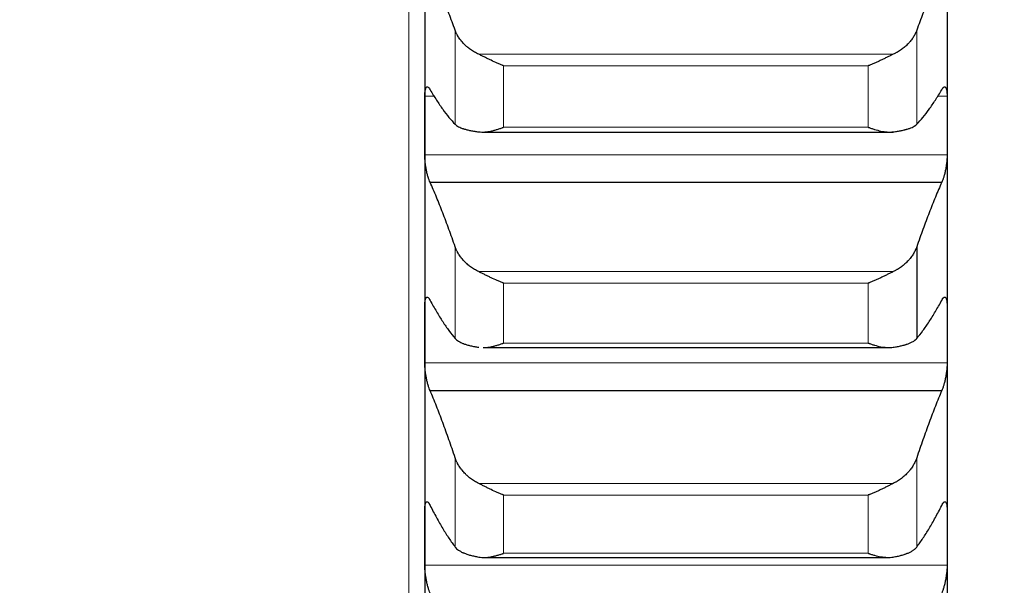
# Model space of a CAD drawing. Header units: inches. Extents: x 0 to 20790, y -12 to 14700.
# Tile 350 of 436: x 14075 to 14173, y 9599 to 9655. Entities that reach past the tile are written whole.
import ezdxf

# ---------------------------------------------------------------- set-up
doc = ezdxf.new("R2010")
doc.units = ezdxf.units.IN
doc.layers.add('1', color=7, linetype='Continuous', true_color=0xffffff)
doc.layers.add('254', color=7, linetype='Continuous', true_color=0xffffff)
doc.styles.add('latin_extended', font='simplex.shx')
doc.dimstyles.get("Standard").update_dxf_attribs({"dimtxt": 0.18, "dimasz": 0.18, "dimexe": 0.18, "dimexo": 0.0625, "dimgap": 0.09, "dimtad": 0, "dimtih": 1, "dimtoh": 1, "dimdec": 4, "dimzin": 0, "dimdsep": 46, "dimtxsty": 'Standard', "dimcen": 0.09, "dimadec": 0, "dimazin": 0, "dimtfac": 1, "dimtdec": 4, "dimtofl": 0, "dimtmove": 0, "dimatfit": 3, "dimfxl": 1, "dimtolj": 1, "dimtzin": 0, "dimarcsym": 0})

# ---------------------------------------------------------------- blocks, each defined once
blk = doc.blocks.new('_U5')
at = {"layer": '254', "color": 3, "linetype": 'Continuous', "lineweight": 13, "transparency": 16777216}
for p, q in [((14167.097, 9939.463), (14167.097, 8111.817)), ((14417.097, 9439.463), (14417.097, 8111.817)), ((14167.097, 8146.817), (13002.826, 8146.817)), ((14044.597, 8146.817), (13922.097, 8146.817)), ((14417.097, 8146.817), (14167.097, 8146.817)), ((14539.597, 8146.817), (14662.097, 8146.817))]:
    blk.add_line(p, q, dxfattribs=at)
at = {"layer": '254', "color": 3, "transparency": 16777216}
for points in [[(14044.597, 8126.4), (14044.597, 8167.233), (14167.097, 8146.817)], [(14539.597, 8167.233), (14539.597, 8126.4), (14417.097, 8146.817)]]:
    blk.add_solid(points, dxfattribs=at)
at = {"layer": 'Defpoints', "color": 0, "transparency": 16777216}
for p in [(14167.097, 9974.463), (14417.097, 9474.463), (14167.097, 8146.817)]:
    blk.add_point(p, dxfattribs=at)
at = {"layer": '254', "color": 2, "lineweight": 13, "transparency": 16777216, "insert": (13064.076, 8330.567), "char_height": 122.5, "attachment_point": 1, "style": 'latin_extended'}
blk.add_mtext('\\A1;250', dxfattribs=at)
blk = doc.blocks.new('_U6')
at = {"layer": '254', "color": 3, "linetype": 'Continuous', "lineweight": 13, "transparency": 16777216}
for p, q in [((14007.097, 9939.463), (14007.097, 8391.817)), ((14167.095, 9649.526), (14167.095, 8391.817)), ((14007.097, 8426.817), (12939.597, 8426.817)), ((13884.597, 8426.817), (13762.097, 8426.817)), ((14167.095, 8426.817), (14007.097, 8426.817)), ((14289.595, 8426.817), (14412.095, 8426.817))]:
    blk.add_line(p, q, dxfattribs=at)
at = {"layer": '254', "color": 3, "transparency": 16777216}
for points in [[(13884.597, 8406.4), (13884.597, 8447.233), (14007.097, 8426.817)], [(14289.595, 8447.233), (14289.595, 8406.4), (14167.095, 8426.817)]]:
    blk.add_solid(points, dxfattribs=at)
at = {"layer": 'Defpoints', "color": 0, "transparency": 16777216}
for p in [(14007.097, 9974.463), (14167.095, 9684.526), (14007.097, 8426.817)]:
    blk.add_point(p, dxfattribs=at)
at = {"layer": '254', "color": 2, "lineweight": 13, "transparency": 16777216, "insert": (13000.847, 8814.733), "char_height": 122.5, "attachment_point": 1, "style": 'latin_extended'}
blk.add_mtext('\\A1;\\C2;Flywheel\\P\\C2;90-240', dxfattribs=at)
blk = doc.blocks.new('_U7')
at = {"layer": '254', "color": 3, "linetype": 'Continuous', "lineweight": 13, "transparency": 16777216}
for p, q in [((13904.097, 12440.963), (13904.097, 12953.963)), ((14417.097, 9634.463), (14417.097, 12953.963)), ((14026.597, 12918.963), (14294.597, 12918.963))]:
    blk.add_line(p, q, dxfattribs=at)
at = {"layer": '254', "color": 3, "transparency": 16777216}
for points in [[(14026.597, 12939.38), (14026.597, 12898.546), (13904.097, 12918.963)], [(14294.597, 12898.546), (14294.597, 12939.38), (14417.097, 12918.963)]]:
    blk.add_solid(points, dxfattribs=at)
at = {"layer": 'Defpoints', "color": 0, "transparency": 16777216}
for p in [(14417.097, 12918.963), (13904.097, 12405.963), (14417.097, 9599.463)]:
    blk.add_point(p, dxfattribs=at)
at = {"layer": '254', "color": 2, "lineweight": 13, "transparency": 16777216, "insert": (13984.304, 13102.713), "char_height": 122.5, "attachment_point": 1, "style": 'latin_extended'}
blk.add_mtext('\\A1;513', dxfattribs=at)

msp = doc.modelspace()

# ---------------------------------------------------------------- linework, layer by layer
at = {"layer": '1', "color": 110, "linetype": 'Continuous', "lineweight": 13}
for p, q in [((14113.497, 10589.463), (14113.497, 9359.463)), ((14118.123, 9653.92), (14118.123, 9644.563)), ((14164.071, 9653.92), (14164.071, 9644.563)), ((14120.466, 9651.532), (14161.729, 9651.532)), ((14122.953, 9650.383), (14159.241, 9650.383)), ((14122.953, 9650.383), (14122.953, 9644.273)), ((14159.241, 9650.383), (14159.241, 9644.273)), ((14115.1, 9647.358), (14116.099, 9647.358)), ((14166.095, 9647.358), (14167.095, 9647.358)), ((14122.953, 9644.273), (14159.241, 9644.273)), ((14115.1, 9641.536), (14167.095, 9641.536)), ((14118.123, 9632.371), (14118.123, 9623.246)), ((14120.466, 9629.899), (14161.729, 9629.899)), ((14122.953, 9628.748), (14159.241, 9628.748)), ((14122.953, 9628.748), (14122.953, 9622.79)), ((14159.241, 9628.748), (14159.241, 9622.79)), ((14122.953, 9622.79), (14159.241, 9622.79)), ((14115.1, 9620.828), (14167.095, 9620.828)), ((14118.123, 9611.369), (14118.123, 9602.491)), ((14164.071, 9611.369), (14164.071, 9602.491)), ((14120.466, 9608.818), (14161.729, 9608.818)), ((14122.953, 9607.667), (14159.241, 9607.667)), ((14122.953, 9607.667), (14122.953, 9601.869)), ((14159.241, 9607.667), (14159.241, 9601.869)), ((14122.953, 9601.869), (14159.241, 9601.869)), ((14115.1, 9600.687), (14167.095, 9600.687))]:
    msp.add_line(p, q, dxfattribs=at)
at = {"layer": '1', "color": 2, "linetype": 'Continuous', "lineweight": 25}
for p, q in [((14115.097, 9665.758), (14115.097, 9644.447)), ((14167.097, 9665.758), (14167.097, 9644.447)), ((14115.097, 9644.447), (14115.097, 9623.664)), ((14167.097, 9644.447), (14167.097, 9623.664)), ((14120.844, 9643.793), (14161.729, 9643.793)), ((14115.635, 9638.788), (14166.56, 9638.788)), ((14164.071, 9632.371), (14164.071, 9623.246)), ((14115.097, 9623.664), (14115.097, 9603.443)), ((14167.097, 9623.664), (14167.097, 9603.443)), ((14120.92, 9622.343), (14161.293, 9622.343)), ((14115.635, 9618.058), (14166.56, 9618.058)), ((14115.097, 9603.443), (14115.097, 9583.816)), ((14167.097, 9603.443), (14167.097, 9583.816)), ((14120.997, 9601.455), (14161.221, 9601.455))]:
    msp.add_line(p, q, dxfattribs=at)
for points in [[(14118.123, 9653.92), (14117.92, 9654.493), (14117.51, 9655.607), (14116.891, 9657.187), (14116.266, 9658.675), (14115.846, 9659.606), (14115.635, 9660.056)], [(14166.56, 9660.056), (14166.349, 9659.606), (14165.929, 9658.675), (14165.304, 9657.187), (14164.684, 9655.607), (14164.275, 9654.493), (14164.071, 9653.92)], [(14115.097, 9644.447), (14115.097, 9645.418), (14115.098, 9646.388), (14115.1, 9647.358)], [(14115.635, 9647.999), (14115.846, 9647.638), (14116.266, 9646.955), (14116.891, 9646.04), (14117.51, 9645.237), (14117.92, 9644.775), (14118.123, 9644.563)], [(14164.071, 9644.563), (14164.275, 9644.775), (14164.684, 9645.237), (14165.304, 9646.04), (14165.929, 9646.955), (14166.349, 9647.638), (14166.56, 9647.999)], [(14167.095, 9647.358), (14167.096, 9646.388), (14167.097, 9645.418), (14167.097, 9644.447)], [(14115.1, 9641.536), (14115.098, 9642.506), (14115.097, 9643.477), (14115.097, 9644.447)], [(14167.097, 9644.447), (14167.097, 9643.477), (14167.096, 9642.506), (14167.095, 9641.536)], [(14118.123, 9632.371), (14117.92, 9632.965), (14117.51, 9634.123), (14116.891, 9635.772), (14116.266, 9637.332), (14115.846, 9638.313), (14115.635, 9638.788)], [(14166.56, 9638.788), (14166.349, 9638.313), (14165.929, 9637.332), (14165.304, 9635.772), (14164.684, 9634.123), (14164.275, 9632.965), (14164.071, 9632.371)], [(14115.635, 9627.03), (14115.846, 9626.642), (14116.266, 9625.902), (14116.891, 9624.902), (14117.51, 9624.01), (14117.92, 9623.488), (14118.123, 9623.246)], [(14164.071, 9623.246), (14164.275, 9623.488), (14164.684, 9624.01), (14165.304, 9624.902), (14165.929, 9625.902), (14166.349, 9626.642), (14166.56, 9627.03)], [(14115.097, 9623.664), (14115.097, 9624.61), (14115.098, 9625.555), (14115.1, 9626.5)], [(14167.095, 9626.5), (14167.096, 9625.555), (14167.097, 9624.61), (14167.097, 9623.664)], [(14115.1, 9620.828), (14115.098, 9621.774), (14115.097, 9622.719), (14115.097, 9623.664)], [(14167.097, 9623.664), (14167.097, 9622.719), (14167.096, 9621.774), (14167.095, 9620.828)], [(14118.123, 9611.369), (14117.92, 9611.984), (14117.51, 9613.184), (14116.891, 9614.899), (14116.266, 9616.528), (14115.846, 9617.558), (14115.635, 9618.058)], [(14166.56, 9618.058), (14166.349, 9617.558), (14165.929, 9616.528), (14165.304, 9614.899), (14164.684, 9613.184), (14164.275, 9611.984), (14164.071, 9611.369)], [(14115.097, 9603.443), (14115.097, 9604.362), (14115.098, 9605.28), (14115.1, 9606.199)], [(14115.635, 9606.618), (14115.846, 9606.203), (14116.266, 9605.408), (14116.891, 9604.322), (14117.51, 9603.344), (14117.92, 9602.763), (14118.123, 9602.491)], [(14164.071, 9602.491), (14164.275, 9602.763), (14164.684, 9603.344), (14165.304, 9604.322), (14165.929, 9605.408), (14166.349, 9606.203), (14166.56, 9606.618)], [(14167.095, 9606.199), (14167.096, 9605.28), (14167.097, 9604.362), (14167.097, 9603.443)], [(14115.1, 9600.687), (14115.098, 9601.606), (14115.097, 9602.524), (14115.097, 9603.443)], [(14167.097, 9603.443), (14167.097, 9602.524), (14167.096, 9601.606), (14167.095, 9600.687)]]:
    msp.add_open_spline(points, degree=3, dxfattribs=at)
for points, knots in [([(14120.466, 9651.532), (14120.32, 9651.6), (14120.18, 9651.673), (14119.911, 9651.829), (14119.653, 9651.995), (14119.417, 9652.178), (14119.276, 9652.297), (14119.249, 9652.322), (14119.194, 9652.371), (14119.167, 9652.395), (14119.086, 9652.47), (14119.035, 9652.521), (14118.885, 9652.675), (14118.792, 9652.781), (14118.621, 9652.996), (14118.542, 9653.107), (14118.434, 9653.276), (14118.399, 9653.333), (14118.35, 9653.419), (14118.335, 9653.448), (14118.304, 9653.506), (14118.289, 9653.535), (14118.216, 9653.682), (14118.166, 9653.8), (14118.123, 9653.92)], [0, 0, 0, 0, 0.125, 0.125, 0.25, 0.375, 0.375, 0.40625, 0.40625, 0.4375, 0.4375, 0.5, 0.5, 0.625, 0.625, 0.75, 0.75, 0.8125, 0.8125, 0.84375, 0.84375, 0.875, 0.875, 1, 1, 1, 1]), ([(14164.071, 9653.92), (14164.028, 9653.8), (14163.978, 9653.683), (14163.864, 9653.45), (14163.735, 9653.222), (14163.577, 9653.001), (14163.448, 9652.838), (14163.403, 9652.784), (14163.332, 9652.704), (14163.309, 9652.678), (14163.26, 9652.625), (14163.236, 9652.599), (14163.111, 9652.471), (14162.899, 9652.272), (14162.664, 9652.09), (14162.417, 9651.915), (14162.288, 9651.832), (14162.118, 9651.733), (14162.083, 9651.714), (14162.014, 9651.675), (14161.909, 9651.619), (14161.802, 9651.566), (14161.729, 9651.532)], [0, 0, 0, 0, 0.125, 0.125, 0.25, 0.375, 0.375, 0.4375, 0.4375, 0.46875, 0.46875, 0.5, 0.5, 0.625, 0.75, 0.75, 0.875, 0.875, 0.90625, 0.90625, 0.9375, 1, 1, 1, 1]), ([(14122.953, 9650.383), (14122.95, 9650.385), (14122.947, 9650.386), (14122.94, 9650.388), (14122.937, 9650.39), (14122.927, 9650.394), (14122.907, 9650.401), (14122.86, 9650.419), (14122.768, 9650.456), (14122.689, 9650.489), (14122.531, 9650.554), (14122.426, 9650.599), (14122.112, 9650.737), (14121.904, 9650.834), (14121.593, 9650.983), (14121.489, 9651.033), (14121.334, 9651.109), (14121.282, 9651.134), (14121.178, 9651.185), (14121.126, 9651.211), (14120.971, 9651.287), (14120.869, 9651.337), (14120.666, 9651.436), (14120.566, 9651.485), (14120.466, 9651.532)], [0, 0, 0, 0, 0.003906, 0.003906, 0.007813, 0.007813, 0.015625, 0.03125, 0.0625, 0.125, 0.125, 0.25, 0.25, 0.5, 0.5, 0.625, 0.625, 0.6875, 0.6875, 0.75, 0.75, 0.875, 0.875, 1, 1, 1, 1]), ([(14161.729, 9651.532), (14161.629, 9651.485), (14161.529, 9651.437), (14161.328, 9651.338), (14161.226, 9651.289), (14161.023, 9651.188), (14160.92, 9651.138), (14160.713, 9651.037), (14160.609, 9650.986), (14160.399, 9650.886), (14160.294, 9650.836), (14160.085, 9650.74), (14159.98, 9650.692), (14159.769, 9650.599), (14159.664, 9650.554), (14159.506, 9650.489), (14159.427, 9650.456), (14159.334, 9650.419), (14159.288, 9650.401), (14159.268, 9650.394), (14159.255, 9650.388), (14159.248, 9650.386), (14159.241, 9650.383)], [0, 0, 0, 0, 0.125, 0.125, 0.25, 0.25, 0.375, 0.375, 0.5, 0.5, 0.625, 0.625, 0.75, 0.75, 0.875, 0.875, 0.9375, 0.96875, 0.984375, 0.992187, 0.992187, 1, 1, 1, 1]), ([(14115.1, 9647.358), (14115.1, 9647.415), (14115.102, 9647.524), (14115.11, 9647.674), (14115.119, 9647.765), (14115.127, 9647.83), (14115.13, 9647.851), (14115.136, 9647.892), (14115.139, 9647.912), (14115.157, 9648.006), (14115.173, 9648.071), (14115.198, 9648.137), (14115.203, 9648.15), (14115.211, 9648.167), (14115.214, 9648.173), (14115.22, 9648.184), (14115.234, 9648.211), (14115.26, 9648.25), (14115.286, 9648.272), (14115.313, 9648.288), (14115.327, 9648.293), (14115.371, 9648.298), (14115.402, 9648.289), (14115.449, 9648.257), (14115.465, 9648.244), (14115.49, 9648.219), (14115.499, 9648.21), (14115.515, 9648.19), (14115.524, 9648.179), (14115.566, 9648.123), (14115.6, 9648.067), (14115.635, 9647.999)], [0, 0, 0, 0, 0.0625, 0.125, 0.1875, 0.1875, 0.21875, 0.21875, 0.25, 0.25, 0.375, 0.375, 0.40625, 0.40625, 0.421875, 0.421875, 0.4375, 0.5, 0.5625, 0.5625, 0.625, 0.625, 0.75, 0.75, 0.8125, 0.8125, 0.84375, 0.84375, 0.875, 0.875, 1, 1, 1, 1]), ([(14166.56, 9647.999), (14166.594, 9648.067), (14166.628, 9648.123), (14166.679, 9648.19), (14166.695, 9648.21), (14166.72, 9648.235), (14166.728, 9648.242), (14166.745, 9648.256), (14166.753, 9648.262), (14166.793, 9648.289), (14166.823, 9648.298), (14166.867, 9648.293), (14166.881, 9648.288), (14166.901, 9648.277), (14166.908, 9648.272), (14166.921, 9648.261), (14166.927, 9648.254), (14166.958, 9648.219), (14166.981, 9648.178), (14167.006, 9648.112), (14167.01, 9648.098), (14167.02, 9648.069), (14167.024, 9648.053), (14167.037, 9648.004), (14167.045, 9647.969), (14167.065, 9647.856), (14167.076, 9647.77), (14167.085, 9647.65), (14167.087, 9647.625), (14167.09, 9647.574), (14167.091, 9647.549), (14167.094, 9647.47), (14167.095, 9647.415), (14167.095, 9647.358)], [0, 0, 0, 0, 0.125, 0.125, 0.1875, 0.1875, 0.21875, 0.21875, 0.25, 0.25, 0.375, 0.375, 0.4375, 0.4375, 0.46875, 0.46875, 0.5, 0.5, 0.625, 0.625, 0.65625, 0.65625, 0.6875, 0.6875, 0.75, 0.75, 0.875, 0.875, 0.90625, 0.90625, 0.9375, 0.9375, 1, 1, 1, 1]), ([(14118.123, 9644.563), (14118.166, 9644.519), (14118.216, 9644.476), (14118.331, 9644.394), (14118.46, 9644.316), (14118.617, 9644.243), (14118.747, 9644.191), (14118.792, 9644.174), (14118.862, 9644.149), (14118.886, 9644.141), (14118.934, 9644.124), (14118.959, 9644.116), (14119.084, 9644.077), (14119.295, 9644.018), (14119.53, 9643.965), (14119.777, 9643.916), (14119.907, 9643.893), (14120.077, 9643.867), (14120.111, 9643.861), (14120.18, 9643.851), (14120.285, 9643.836), (14120.393, 9643.822), (14120.466, 9643.813)], [0, 0, 0, 0, 0.125, 0.125, 0.25, 0.375, 0.375, 0.4375, 0.4375, 0.46875, 0.46875, 0.5, 0.5, 0.625, 0.75, 0.75, 0.875, 0.875, 0.90625, 0.90625, 0.9375, 1, 1, 1, 1]), ([(14120.466, 9643.813), (14120.565, 9643.801), (14120.666, 9643.795), (14120.867, 9643.791), (14120.968, 9643.795), (14121.172, 9643.809), (14121.275, 9643.821), (14121.481, 9643.851), (14121.585, 9643.869), (14121.795, 9643.913), (14121.9, 9643.937), (14122.11, 9643.992), (14122.215, 9644.022), (14122.425, 9644.086), (14122.53, 9644.121), (14122.689, 9644.176), (14122.768, 9644.204), (14122.86, 9644.238), (14122.907, 9644.256), (14122.927, 9644.263), (14122.94, 9644.268), (14122.947, 9644.271), (14122.953, 9644.273)], [0, 0, 0, 0, 0.125, 0.125, 0.25, 0.25, 0.375, 0.375, 0.5, 0.5, 0.625, 0.625, 0.75, 0.75, 0.875, 0.875, 0.9375, 0.96875, 0.984375, 0.992188, 0.992188, 1, 1, 1, 1]), ([(14159.241, 9644.273), (14159.245, 9644.272), (14159.248, 9644.271), (14159.254, 9644.268), (14159.258, 9644.267), (14159.268, 9644.263), (14159.288, 9644.256), (14159.334, 9644.238), (14159.427, 9644.204), (14159.612, 9644.138), (14159.769, 9644.087), (14160.083, 9643.99), (14160.291, 9643.935), (14160.602, 9643.871), (14160.705, 9643.852), (14160.861, 9643.829), (14160.913, 9643.823), (14161.016, 9643.811), (14161.068, 9643.806), (14161.223, 9643.795), (14161.325, 9643.791), (14161.528, 9643.794), (14161.629, 9643.801), (14161.729, 9643.813)], [0, 0, 0, 0, 0.003906, 0.003906, 0.007813, 0.007813, 0.015625, 0.03125, 0.0625, 0.125, 0.25, 0.25, 0.5, 0.5, 0.625, 0.625, 0.6875, 0.6875, 0.75, 0.75, 0.875, 0.875, 1, 1, 1, 1]), ([(14161.729, 9643.813), (14161.875, 9643.831), (14162.015, 9643.85), (14162.283, 9643.893), (14162.541, 9643.938), (14162.777, 9643.99), (14162.918, 9644.026), (14162.946, 9644.033), (14163.001, 9644.047), (14163.028, 9644.055), (14163.108, 9644.077), (14163.16, 9644.092), (14163.309, 9644.14), (14163.402, 9644.173), (14163.574, 9644.242), (14163.653, 9644.278), (14163.761, 9644.335), (14163.795, 9644.354), (14163.844, 9644.384), (14163.86, 9644.394), (14163.891, 9644.414), (14163.906, 9644.424), (14163.978, 9644.476), (14164.028, 9644.519), (14164.071, 9644.563)], [0, 0, 0, 0, 0.125, 0.125, 0.25, 0.375, 0.375, 0.40625, 0.40625, 0.4375, 0.4375, 0.5, 0.5, 0.625, 0.625, 0.75, 0.75, 0.8125, 0.8125, 0.84375, 0.84375, 0.875, 0.875, 1, 1, 1, 1]), ([(14115.635, 9638.788), (14115.6, 9638.858), (14115.566, 9638.937), (14115.516, 9639.068), (14115.499, 9639.115), (14115.475, 9639.187), (14115.466, 9639.212), (14115.45, 9639.263), (14115.442, 9639.289), (14115.402, 9639.42), (14115.371, 9639.532), (14115.328, 9639.708), (14115.314, 9639.768), (14115.293, 9639.86), (14115.287, 9639.892), (14115.274, 9639.954), (14115.267, 9639.986), (14115.236, 9640.144), (14115.214, 9640.273), (14115.189, 9640.436), (14115.184, 9640.469), (14115.175, 9640.535), (14115.17, 9640.568), (14115.158, 9640.667), (14115.15, 9640.732), (14115.129, 9640.926), (14115.118, 9641.053), (14115.109, 9641.209), (14115.108, 9641.24), (14115.105, 9641.301), (14115.104, 9641.331), (14115.101, 9641.421), (14115.1, 9641.479), (14115.1, 9641.536)], [0, 0, 0, 0, 0.125, 0.125, 0.1875, 0.1875, 0.21875, 0.21875, 0.25, 0.25, 0.375, 0.375, 0.4375, 0.4375, 0.46875, 0.46875, 0.5, 0.5, 0.625, 0.625, 0.65625, 0.65625, 0.6875, 0.6875, 0.75, 0.75, 0.875, 0.875, 0.90625, 0.90625, 0.9375, 0.9375, 1, 1, 1, 1]), ([(14167.095, 9641.536), (14167.095, 9641.479), (14167.093, 9641.363), (14167.084, 9641.182), (14167.076, 9641.057), (14167.068, 9640.961), (14167.065, 9640.928), (14167.059, 9640.864), (14167.055, 9640.831), (14167.038, 9640.669), (14167.021, 9640.538), (14166.996, 9640.375), (14166.991, 9640.342), (14166.983, 9640.293), (14166.98, 9640.276), (14166.975, 9640.243), (14166.961, 9640.162), (14166.934, 9640.018), (14166.908, 9639.894), (14166.881, 9639.771), (14166.867, 9639.711), (14166.823, 9639.533), (14166.793, 9639.421), (14166.745, 9639.265), (14166.729, 9639.214), (14166.704, 9639.141), (14166.696, 9639.117), (14166.679, 9639.07), (14166.671, 9639.048), (14166.628, 9638.937), (14166.594, 9638.858), (14166.56, 9638.788)], [0, 0, 0, 0, 0.0625, 0.125, 0.1875, 0.1875, 0.21875, 0.21875, 0.25, 0.25, 0.375, 0.375, 0.40625, 0.40625, 0.421875, 0.421875, 0.4375, 0.5, 0.5625, 0.5625, 0.625, 0.625, 0.75, 0.75, 0.8125, 0.8125, 0.84375, 0.84375, 0.875, 0.875, 1, 1, 1, 1]), ([(14120.466, 9629.899), (14120.32, 9629.97), (14120.18, 9630.045), (14119.911, 9630.206), (14119.653, 9630.377), (14119.417, 9630.566), (14119.276, 9630.69), (14119.249, 9630.715), (14119.194, 9630.766), (14119.167, 9630.792), (14119.086, 9630.869), (14119.035, 9630.922), (14118.885, 9631.081), (14118.792, 9631.19), (14118.621, 9631.413), (14118.542, 9631.528), (14118.434, 9631.703), (14118.399, 9631.762), (14118.35, 9631.851), (14118.335, 9631.881), (14118.304, 9631.941), (14118.289, 9631.972), (14118.216, 9632.124), (14118.166, 9632.247), (14118.123, 9632.371)], [0, 0, 0, 0, 0.125, 0.125, 0.25, 0.375, 0.375, 0.40625, 0.40625, 0.4375, 0.4375, 0.5, 0.5, 0.625, 0.625, 0.75, 0.75, 0.8125, 0.8125, 0.84375, 0.84375, 0.875, 0.875, 1, 1, 1, 1]), ([(14164.071, 9632.371), (14164.028, 9632.246), (14163.978, 9632.124), (14163.864, 9631.884), (14163.735, 9631.647), (14163.577, 9631.418), (14163.448, 9631.249), (14163.403, 9631.194), (14163.332, 9631.111), (14163.309, 9631.084), (14163.26, 9631.029), (14163.236, 9631.002), (14163.111, 9630.869), (14162.899, 9630.664), (14162.664, 9630.476), (14162.417, 9630.295), (14162.288, 9630.209), (14162.118, 9630.107), (14162.083, 9630.087), (14162.014, 9630.048), (14161.909, 9629.989), (14161.802, 9629.934), (14161.729, 9629.899)], [0, 0, 0, 0, 0.125, 0.125, 0.25, 0.375, 0.375, 0.4375, 0.4375, 0.46875, 0.46875, 0.5, 0.5, 0.625, 0.75, 0.75, 0.875, 0.875, 0.90625, 0.90625, 0.9375, 1, 1, 1, 1]), ([(14122.953, 9628.748), (14122.95, 9628.749), (14122.947, 9628.751), (14122.94, 9628.753), (14122.937, 9628.754), (14122.927, 9628.758), (14122.907, 9628.766), (14122.86, 9628.783), (14122.768, 9628.819), (14122.689, 9628.851), (14122.531, 9628.916), (14122.426, 9628.96), (14122.112, 9629.097), (14121.904, 9629.193), (14121.593, 9629.341), (14121.489, 9629.392), (14121.334, 9629.468), (14121.282, 9629.494), (14121.178, 9629.545), (14121.126, 9629.571), (14120.971, 9629.649), (14120.869, 9629.7), (14120.666, 9629.801), (14120.566, 9629.851), (14120.466, 9629.899)], [0, 0, 0, 0, 0.003906, 0.003906, 0.007812, 0.007812, 0.015625, 0.03125, 0.0625, 0.125, 0.125, 0.25, 0.25, 0.5, 0.5, 0.625, 0.625, 0.6875, 0.6875, 0.75, 0.75, 0.875, 0.875, 1, 1, 1, 1]), ([(14161.729, 9629.899), (14161.629, 9629.851), (14161.529, 9629.801), (14161.328, 9629.701), (14161.226, 9629.65), (14161.023, 9629.549), (14160.92, 9629.497), (14160.713, 9629.396), (14160.609, 9629.345), (14160.399, 9629.245), (14160.294, 9629.195), (14160.085, 9629.099), (14159.98, 9629.052), (14159.769, 9628.96), (14159.664, 9628.916), (14159.506, 9628.851), (14159.427, 9628.819), (14159.334, 9628.783), (14159.288, 9628.766), (14159.268, 9628.758), (14159.255, 9628.753), (14159.248, 9628.751), (14159.241, 9628.748)], [0, 0, 0, 0, 0.125, 0.125, 0.25, 0.25, 0.375, 0.375, 0.5, 0.5, 0.625, 0.625, 0.75, 0.75, 0.875, 0.875, 0.9375, 0.96875, 0.984375, 0.992187, 0.992187, 1, 1, 1, 1]), ([(14115.1, 9626.5), (14115.1, 9626.555), (14115.102, 9626.661), (14115.11, 9626.805), (14115.119, 9626.893), (14115.127, 9626.955), (14115.13, 9626.975), (14115.136, 9627.014), (14115.139, 9627.032), (14115.157, 9627.122), (14115.173, 9627.181), (14115.198, 9627.242), (14115.203, 9627.253), (14115.211, 9627.269), (14115.214, 9627.274), (14115.22, 9627.284), (14115.234, 9627.307), (14115.26, 9627.341), (14115.286, 9627.358), (14115.313, 9627.369), (14115.327, 9627.371), (14115.371, 9627.368), (14115.402, 9627.354), (14115.449, 9627.315), (14115.465, 9627.299), (14115.49, 9627.27), (14115.499, 9627.26), (14115.515, 9627.237), (14115.524, 9627.226), (14115.566, 9627.163), (14115.6, 9627.102), (14115.635, 9627.03)], [0, 0, 0, 0, 0.0625, 0.125, 0.1875, 0.1875, 0.21875, 0.21875, 0.25, 0.25, 0.375, 0.375, 0.40625, 0.40625, 0.421875, 0.421875, 0.4375, 0.5, 0.5625, 0.5625, 0.625, 0.625, 0.75, 0.75, 0.8125, 0.8125, 0.84375, 0.84375, 0.875, 0.875, 1, 1, 1, 1]), ([(14166.56, 9627.03), (14166.594, 9627.102), (14166.628, 9627.163), (14166.679, 9627.237), (14166.695, 9627.259), (14166.72, 9627.288), (14166.728, 9627.297), (14166.745, 9627.314), (14166.753, 9627.321), (14166.793, 9627.354), (14166.823, 9627.368), (14166.867, 9627.371), (14166.881, 9627.369), (14166.901, 9627.361), (14166.908, 9627.357), (14166.921, 9627.349), (14166.927, 9627.344), (14166.958, 9627.315), (14166.981, 9627.279), (14167.006, 9627.219), (14167.01, 9627.206), (14167.02, 9627.179), (14167.024, 9627.165), (14167.037, 9627.119), (14167.045, 9627.087), (14167.065, 9626.98), (14167.076, 9626.898), (14167.085, 9626.782), (14167.087, 9626.758), (14167.09, 9626.71), (14167.091, 9626.685), (14167.094, 9626.608), (14167.095, 9626.555), (14167.095, 9626.5)], [0, 0, 0, 0, 0.125, 0.125, 0.1875, 0.1875, 0.21875, 0.21875, 0.25, 0.25, 0.375, 0.375, 0.4375, 0.4375, 0.46875, 0.46875, 0.5, 0.5, 0.625, 0.625, 0.65625, 0.65625, 0.6875, 0.6875, 0.75, 0.75, 0.875, 0.875, 0.90625, 0.90625, 0.9375, 0.9375, 1, 1, 1, 1]), ([(14118.123, 9623.246), (14118.166, 9623.195), (14118.216, 9623.146), (14118.331, 9623.052), (14118.46, 9622.962), (14118.617, 9622.878), (14118.747, 9622.817), (14118.792, 9622.797), (14118.862, 9622.768), (14118.886, 9622.758), (14118.934, 9622.739), (14118.959, 9622.73), (14119.084, 9622.684), (14119.295, 9622.614), (14119.53, 9622.553), (14119.777, 9622.495), (14119.907, 9622.467), (14120.077, 9622.436), (14120.111, 9622.429), (14120.18, 9622.417), (14120.285, 9622.399), (14120.393, 9622.383), (14120.466, 9622.372)], [0, 0, 0, 0, 0.125, 0.125, 0.25, 0.375, 0.375, 0.4375, 0.4375, 0.46875, 0.46875, 0.5, 0.5, 0.625, 0.75, 0.75, 0.875, 0.875, 0.90625, 0.90625, 0.9375, 1, 1, 1, 1]), ([(14120.911, 9622.343), (14120.964, 9622.343), (14121.017, 9622.345), (14121.172, 9622.353), (14121.275, 9622.362), (14121.481, 9622.388), (14121.585, 9622.405), (14121.795, 9622.444), (14121.9, 9622.467), (14122.11, 9622.519), (14122.215, 9622.547), (14122.425, 9622.609), (14122.53, 9622.642), (14122.689, 9622.695), (14122.768, 9622.722), (14122.86, 9622.756), (14122.907, 9622.773), (14122.927, 9622.78), (14122.94, 9622.785), (14122.947, 9622.787), (14122.953, 9622.79)], [0, 0, 0, 0, 0.07986, 0.07986, 0.233217, 0.233217, 0.386574, 0.386574, 0.53993, 0.53993, 0.693287, 0.693287, 0.846643, 0.846643, 0.923322, 0.961661, 0.98083, 0.990415, 0.990415, 1, 1, 1, 1]), ([(14159.241, 9622.79), (14159.245, 9622.789), (14159.248, 9622.787), (14159.254, 9622.785), (14159.258, 9622.784), (14159.268, 9622.78), (14159.288, 9622.773), (14159.334, 9622.756), (14159.427, 9622.722), (14159.506, 9622.695), (14159.664, 9622.642), (14159.769, 9622.609), (14160.083, 9622.517), (14160.291, 9622.465), (14160.602, 9622.406), (14160.705, 9622.389), (14160.861, 9622.369), (14160.913, 9622.364), (14161.016, 9622.354), (14161.068, 9622.35), (14161.223, 9622.342), (14161.325, 9622.341), (14161.528, 9622.349), (14161.629, 9622.357), (14161.729, 9622.372)], [0, 0, 0, 0, 0.003906, 0.003906, 0.007813, 0.007813, 0.015625, 0.03125, 0.0625, 0.125, 0.125, 0.25, 0.25, 0.5, 0.5, 0.625, 0.625, 0.6875, 0.6875, 0.75, 0.75, 0.875, 0.875, 1, 1, 1, 1]), ([(14161.729, 9622.372), (14161.875, 9622.393), (14162.015, 9622.416), (14162.283, 9622.467), (14162.541, 9622.521), (14162.777, 9622.582), (14162.918, 9622.624), (14162.946, 9622.632), (14163.001, 9622.649), (14163.028, 9622.658), (14163.108, 9622.684), (14163.16, 9622.702), (14163.309, 9622.757), (14163.402, 9622.796), (14163.574, 9622.876), (14163.653, 9622.918), (14163.761, 9622.984), (14163.795, 9623.006), (14163.844, 9623.04), (14163.86, 9623.052), (14163.891, 9623.075), (14163.906, 9623.087), (14163.978, 9623.146), (14164.028, 9623.195), (14164.071, 9623.246)], [0, 0, 0, 0, 0.125, 0.125, 0.25, 0.375, 0.375, 0.40625, 0.40625, 0.4375, 0.4375, 0.5, 0.5, 0.625, 0.625, 0.75, 0.75, 0.8125, 0.8125, 0.84375, 0.84375, 0.875, 0.875, 1, 1, 1, 1]), ([(14115.635, 9618.058), (14115.6, 9618.132), (14115.566, 9618.215), (14115.516, 9618.352), (14115.499, 9618.4), (14115.475, 9618.475), (14115.466, 9618.501), (14115.45, 9618.553), (14115.442, 9618.58), (14115.402, 9618.715), (14115.371, 9618.829), (14115.328, 9619.008), (14115.314, 9619.069), (14115.293, 9619.163), (14115.287, 9619.194), (14115.274, 9619.258), (14115.267, 9619.29), (14115.236, 9619.449), (14115.214, 9619.578), (14115.189, 9619.742), (14115.184, 9619.775), (14115.175, 9619.84), (14115.17, 9619.873), (14115.158, 9619.972), (14115.15, 9620.037), (14115.129, 9620.23), (14115.118, 9620.355), (14115.109, 9620.509), (14115.108, 9620.539), (14115.105, 9620.599), (14115.104, 9620.629), (14115.101, 9620.716), (14115.1, 9620.773), (14115.1, 9620.828)], [0, 0, 0, 0, 0.125, 0.125, 0.1875, 0.1875, 0.21875, 0.21875, 0.25, 0.25, 0.375, 0.375, 0.4375, 0.4375, 0.46875, 0.46875, 0.5, 0.5, 0.625, 0.625, 0.65625, 0.65625, 0.6875, 0.6875, 0.75, 0.75, 0.875, 0.875, 0.90625, 0.90625, 0.9375, 0.9375, 1, 1, 1, 1]), ([(14167.095, 9620.828), (14167.095, 9620.773), (14167.093, 9620.66), (14167.084, 9620.482), (14167.076, 9620.359), (14167.068, 9620.264), (14167.065, 9620.232), (14167.059, 9620.167), (14167.055, 9620.135), (14167.038, 9619.974), (14167.021, 9619.844), (14166.996, 9619.68), (14166.991, 9619.647), (14166.983, 9619.598), (14166.98, 9619.581), (14166.975, 9619.549), (14166.961, 9619.467), (14166.934, 9619.322), (14166.908, 9619.196), (14166.881, 9619.072), (14166.867, 9619.011), (14166.823, 9618.83), (14166.793, 9618.716), (14166.745, 9618.555), (14166.729, 9618.503), (14166.704, 9618.427), (14166.696, 9618.403), (14166.679, 9618.354), (14166.671, 9618.331), (14166.628, 9618.215), (14166.594, 9618.132), (14166.56, 9618.058)], [0, 0, 0, 0, 0.0625, 0.125, 0.1875, 0.1875, 0.21875, 0.21875, 0.25, 0.25, 0.375, 0.375, 0.40625, 0.40625, 0.421875, 0.421875, 0.4375, 0.5, 0.5625, 0.5625, 0.625, 0.625, 0.75, 0.75, 0.8125, 0.8125, 0.84375, 0.84375, 0.875, 0.875, 1, 1, 1, 1]), ([(14120.466, 9608.818), (14120.32, 9608.891), (14120.18, 9608.969), (14119.911, 9609.135), (14119.653, 9609.311), (14119.417, 9609.506), (14119.276, 9609.634), (14119.249, 9609.659), (14119.194, 9609.712), (14119.167, 9609.738), (14119.086, 9609.818), (14119.035, 9609.872), (14118.885, 9610.037), (14118.792, 9610.149), (14118.621, 9610.38), (14118.542, 9610.498), (14118.434, 9610.679), (14118.399, 9610.74), (14118.35, 9610.832), (14118.335, 9610.863), (14118.304, 9610.925), (14118.289, 9610.957), (14118.216, 9611.114), (14118.166, 9611.241), (14118.123, 9611.369)], [0, 0, 0, 0, 0.125, 0.125, 0.25, 0.375, 0.375, 0.40625, 0.40625, 0.4375, 0.4375, 0.5, 0.5, 0.625, 0.625, 0.75, 0.75, 0.8125, 0.8125, 0.84375, 0.84375, 0.875, 0.875, 1, 1, 1, 1]), ([(14164.071, 9611.369), (14164.028, 9611.241), (14163.978, 9611.114), (14163.864, 9610.866), (14163.735, 9610.621), (14163.577, 9610.384), (14163.448, 9610.21), (14163.403, 9610.153), (14163.332, 9610.068), (14163.309, 9610.039), (14163.26, 9609.983), (14163.236, 9609.956), (14163.111, 9609.818), (14162.899, 9609.607), (14162.664, 9609.412), (14162.417, 9609.226), (14162.288, 9609.138), (14162.118, 9609.033), (14162.083, 9609.012), (14162.014, 9608.971), (14161.909, 9608.911), (14161.802, 9608.855), (14161.729, 9608.818)], [0, 0, 0, 0, 0.125, 0.125, 0.25, 0.375, 0.375, 0.4375, 0.4375, 0.46875, 0.46875, 0.5, 0.5, 0.625, 0.75, 0.75, 0.875, 0.875, 0.90625, 0.90625, 0.9375, 1, 1, 1, 1]), ([(14122.953, 9607.667), (14122.95, 9607.668), (14122.947, 9607.669), (14122.94, 9607.671), (14122.937, 9607.673), (14122.927, 9607.676), (14122.907, 9607.684), (14122.86, 9607.701), (14122.768, 9607.736), (14122.689, 9607.767), (14122.531, 9607.83), (14122.426, 9607.874), (14122.112, 9608.009), (14121.904, 9608.104), (14121.593, 9608.253), (14121.489, 9608.303), (14121.334, 9608.38), (14121.282, 9608.406), (14121.178, 9608.458), (14121.126, 9608.484), (14120.971, 9608.562), (14120.869, 9608.615), (14120.666, 9608.718), (14120.566, 9608.769), (14120.466, 9608.818)], [0, 0, 0, 0, 0.003906, 0.003906, 0.007812, 0.007812, 0.015625, 0.03125, 0.0625, 0.125, 0.125, 0.25, 0.25, 0.5, 0.5, 0.625, 0.625, 0.6875, 0.6875, 0.75, 0.75, 0.875, 0.875, 1, 1, 1, 1]), ([(14161.729, 9608.818), (14161.629, 9608.769), (14161.529, 9608.718), (14161.328, 9608.616), (14161.226, 9608.564), (14161.023, 9608.461), (14160.92, 9608.41), (14160.713, 9608.307), (14160.609, 9608.257), (14160.399, 9608.156), (14160.294, 9608.107), (14160.085, 9608.011), (14159.98, 9607.965), (14159.769, 9607.874), (14159.664, 9607.83), (14159.506, 9607.767), (14159.427, 9607.736), (14159.334, 9607.701), (14159.288, 9607.684), (14159.268, 9607.676), (14159.255, 9607.671), (14159.248, 9607.669), (14159.241, 9607.667)], [0, 0, 0, 0, 0.125, 0.125, 0.25, 0.25, 0.375, 0.375, 0.5, 0.5, 0.625, 0.625, 0.75, 0.75, 0.875, 0.875, 0.9375, 0.96875, 0.984375, 0.992187, 0.992187, 1, 1, 1, 1]), ([(14115.1, 9606.199), (14115.1, 9606.253), (14115.102, 9606.355), (14115.11, 9606.494), (14115.119, 9606.577), (14115.127, 9606.636), (14115.13, 9606.655), (14115.136, 9606.692), (14115.139, 9606.709), (14115.157, 9606.793), (14115.173, 9606.848), (14115.198, 9606.902), (14115.203, 9606.912), (14115.211, 9606.926), (14115.214, 9606.931), (14115.22, 9606.939), (14115.234, 9606.96), (14115.26, 9606.987), (14115.286, 9606.999), (14115.313, 9607.005), (14115.327, 9607.005), (14115.371, 9606.994), (14115.402, 9606.975), (14115.449, 9606.928), (14115.465, 9606.91), (14115.49, 9606.877), (14115.499, 9606.866), (14115.515, 9606.841), (14115.524, 9606.828), (14115.566, 9606.76), (14115.6, 9606.694), (14115.635, 9606.618)], [0, 0, 0, 0, 0.0625, 0.125, 0.1875, 0.1875, 0.21875, 0.21875, 0.25, 0.25, 0.375, 0.375, 0.40625, 0.40625, 0.421875, 0.421875, 0.4375, 0.5, 0.5625, 0.5625, 0.625, 0.625, 0.75, 0.75, 0.8125, 0.8125, 0.84375, 0.84375, 0.875, 0.875, 1, 1, 1, 1]), ([(14166.56, 9606.618), (14166.594, 9606.695), (14166.628, 9606.76), (14166.679, 9606.841), (14166.695, 9606.865), (14166.72, 9606.898), (14166.728, 9606.908), (14166.745, 9606.927), (14166.753, 9606.936), (14166.793, 9606.975), (14166.823, 9606.994), (14166.867, 9607.005), (14166.881, 9607.005), (14166.901, 9607.001), (14166.908, 9606.999), (14166.921, 9606.993), (14166.927, 9606.989), (14166.958, 9606.966), (14166.981, 9606.936), (14167.006, 9606.882), (14167.01, 9606.87), (14167.02, 9606.846), (14167.024, 9606.832), (14167.037, 9606.791), (14167.045, 9606.76), (14167.065, 9606.66), (14167.076, 9606.583), (14167.085, 9606.472), (14167.087, 9606.449), (14167.09, 9606.402), (14167.091, 9606.378), (14167.094, 9606.304), (14167.095, 9606.253), (14167.095, 9606.199)], [0, 0, 0, 0, 0.125, 0.125, 0.1875, 0.1875, 0.21875, 0.21875, 0.25, 0.25, 0.375, 0.375, 0.4375, 0.4375, 0.46875, 0.46875, 0.5, 0.5, 0.625, 0.625, 0.65625, 0.65625, 0.6875, 0.6875, 0.75, 0.75, 0.875, 0.875, 0.90625, 0.90625, 0.9375, 0.9375, 1, 1, 1, 1]), ([(14118.123, 9602.491), (14118.166, 9602.434), (14118.216, 9602.379), (14118.331, 9602.273), (14118.46, 9602.17), (14118.617, 9602.075), (14118.747, 9602.006), (14118.792, 9601.983), (14118.862, 9601.95), (14118.886, 9601.939), (14118.934, 9601.917), (14118.959, 9601.907), (14119.084, 9601.854), (14119.295, 9601.775), (14119.53, 9601.704), (14119.777, 9601.637), (14119.907, 9601.605), (14120.077, 9601.569), (14120.111, 9601.561), (14120.18, 9601.547), (14120.285, 9601.526), (14120.393, 9601.507), (14120.466, 9601.495)], [0, 0, 0, 0, 0.125, 0.125, 0.25, 0.375, 0.375, 0.4375, 0.4375, 0.46875, 0.46875, 0.5, 0.5, 0.625, 0.75, 0.75, 0.875, 0.875, 0.90625, 0.90625, 0.9375, 1, 1, 1, 1]), ([(14161.729, 9601.495), (14161.875, 9601.519), (14162.015, 9601.546), (14162.283, 9601.604), (14162.541, 9601.667), (14162.777, 9601.738), (14162.918, 9601.785), (14162.946, 9601.795), (14163.001, 9601.814), (14163.028, 9601.824), (14163.108, 9601.854), (14163.16, 9601.875), (14163.309, 9601.938), (14163.402, 9601.982), (14163.574, 9602.073), (14163.653, 9602.121), (14163.761, 9602.195), (14163.795, 9602.22), (14163.844, 9602.259), (14163.86, 9602.272), (14163.891, 9602.298), (14163.906, 9602.312), (14163.978, 9602.379), (14164.028, 9602.434), (14164.071, 9602.491)], [0, 0, 0, 0, 0.125, 0.125, 0.25, 0.375, 0.375, 0.40625, 0.40625, 0.4375, 0.4375, 0.5, 0.5, 0.625, 0.625, 0.75, 0.75, 0.8125, 0.8125, 0.84375, 0.84375, 0.875, 0.875, 1, 1, 1, 1]), ([(14120.466, 9601.495), (14120.565, 9601.478), (14120.666, 9601.467), (14120.867, 9601.455), (14120.968, 9601.454), (14121.172, 9601.46), (14121.275, 9601.467), (14121.481, 9601.489), (14121.585, 9601.504), (14121.795, 9601.54), (14121.9, 9601.561), (14122.11, 9601.609), (14122.215, 9601.636), (14122.425, 9601.694), (14122.53, 9601.726), (14122.689, 9601.777), (14122.768, 9601.804), (14122.86, 9601.836), (14122.907, 9601.852), (14122.927, 9601.86), (14122.94, 9601.864), (14122.947, 9601.867), (14122.953, 9601.869)], [0, 0, 0, 0, 0.125, 0.125, 0.25, 0.25, 0.375, 0.375, 0.5, 0.5, 0.625, 0.625, 0.75, 0.75, 0.875, 0.875, 0.9375, 0.96875, 0.984375, 0.992187, 0.992187, 1, 1, 1, 1]), ([(14159.241, 9601.869), (14159.245, 9601.868), (14159.248, 9601.867), (14159.254, 9601.864), (14159.258, 9601.863), (14159.268, 9601.86), (14159.288, 9601.852), (14159.334, 9601.836), (14159.427, 9601.804), (14159.506, 9601.777), (14159.664, 9601.726), (14159.769, 9601.694), (14160.083, 9601.607), (14160.291, 9601.559), (14160.602, 9601.505), (14160.705, 9601.49), (14160.861, 9601.473), (14160.913, 9601.469), (14161.016, 9601.461), (14161.068, 9601.458), (14161.223, 9601.454), (14161.325, 9601.455), (14161.528, 9601.467), (14161.629, 9601.478), (14161.729, 9601.495)], [0, 0, 0, 0, 0.003906, 0.003906, 0.007813, 0.007813, 0.015625, 0.03125, 0.0625, 0.125, 0.125, 0.25, 0.25, 0.5, 0.5, 0.625, 0.625, 0.6875, 0.6875, 0.75, 0.75, 0.875, 0.875, 1, 1, 1, 1]), ([(14115.635, 9597.899), (14115.6, 9597.977), (14115.566, 9598.064), (14115.516, 9598.206), (14115.499, 9598.256), (14115.475, 9598.333), (14115.466, 9598.36), (14115.45, 9598.414), (14115.442, 9598.441), (14115.402, 9598.58), (14115.371, 9598.695), (14115.328, 9598.877), (14115.314, 9598.939), (14115.293, 9599.034), (14115.287, 9599.066), (14115.274, 9599.13), (14115.267, 9599.162), (14115.236, 9599.323), (14115.214, 9599.452), (14115.189, 9599.615), (14115.184, 9599.648), (14115.175, 9599.714), (14115.17, 9599.747), (14115.158, 9599.845), (14115.15, 9599.909), (14115.129, 9600.1), (14115.118, 9600.224), (14115.109, 9600.375), (14115.108, 9600.405), (14115.105, 9600.464), (14115.104, 9600.493), (14115.101, 9600.578), (14115.1, 9600.634), (14115.1, 9600.687)], [0, 0, 0, 0, 0.125, 0.125, 0.1875, 0.1875, 0.21875, 0.21875, 0.25, 0.25, 0.375, 0.375, 0.4375, 0.4375, 0.46875, 0.46875, 0.5, 0.5, 0.625, 0.625, 0.65625, 0.65625, 0.6875, 0.6875, 0.75, 0.75, 0.875, 0.875, 0.90625, 0.90625, 0.9375, 0.9375, 1, 1, 1, 1]), ([(14167.095, 9600.687), (14167.095, 9600.634), (14167.093, 9600.523), (14167.084, 9600.349), (14167.076, 9600.227), (14167.068, 9600.134), (14167.065, 9600.102), (14167.059, 9600.038), (14167.055, 9600.007), (14167.038, 9599.847), (14167.021, 9599.717), (14166.996, 9599.554), (14166.991, 9599.521), (14166.983, 9599.472), (14166.98, 9599.455), (14166.975, 9599.422), (14166.961, 9599.34), (14166.934, 9599.195), (14166.908, 9599.068), (14166.881, 9598.943), (14166.867, 9598.88), (14166.823, 9598.696), (14166.793, 9598.58), (14166.745, 9598.415), (14166.729, 9598.362), (14166.704, 9598.284), (14166.696, 9598.258), (14166.679, 9598.208), (14166.671, 9598.184), (14166.628, 9598.064), (14166.594, 9597.977), (14166.56, 9597.899)], [0, 0, 0, 0, 0.0625, 0.125, 0.1875, 0.1875, 0.21875, 0.21875, 0.25, 0.25, 0.375, 0.375, 0.40625, 0.40625, 0.421875, 0.421875, 0.4375, 0.5, 0.5625, 0.5625, 0.625, 0.625, 0.75, 0.75, 0.8125, 0.8125, 0.84375, 0.84375, 0.875, 0.875, 1, 1, 1, 1])]:
    msp.add_open_spline(points, degree=3, knots=knots, dxfattribs=at)

# ---------------------------------------------------------------- dimensions: what is measured, and where the dimension line sits
at = {"layer": '254', "color": 2, "linetype": 'Continuous', "lineweight": 13}
for base, p1, p2, picture, middle in [((14417.097, 12918.963), (13904.097, 12405.963), (14417.097, 9599.463), '_U7', (14130.138, 12918.963)), ((14167.097, 8146.817), (14417.097, 9474.463), (14167.097, 9974.463), '_U5', (13221.576, 8146.817))]:
    dim = msp.add_linear_dim(base=base, p1=p1, p2=p2, dimstyle='Standard', override={"dimscale": 35, "dimtxt": 3.5, "dimasz": 3.5, "dimexe": 1, "dimexo": 1, "dimgap": 1.75, "dimtad": 1, "dimtih": 1, "dimtoh": 0, "dimdec": 2, "dimlfac": 1, "dimzin": 8, "dimdsep": 46, "dimlunit": 2, "dimtxsty": 'latin_extended', "dimsah": 1, "dimse1": 0, "dimse2": 0, "dimsd1": 0, "dimsd2": 0, "dimclrd": 3, "dimclre": 3, "dimclrt": 2, "dimtol": 0, "dimtm": -0.1, "dimtfac": 0.714286, "dimtdec": 3, "dimtofl": 1, "dimtmove": 0, "dimtzin": 8, "dimlwd": 13, "dimlwe": 13}, dxfattribs=at)
    dim.commit()
    dim.dimension.update_dxf_attribs({"geometry": picture, "text_midpoint": middle, "dimtype": 160})
dim = msp.add_linear_dim(base=(14007.097, 8426.817), p1=(14167.095, 9684.526), p2=(14007.097, 9974.463), text='\\C2;Flywheel\\P\\C2;90-240', dimstyle='Standard', override={"dimscale": 35, "dimtxt": 3.5, "dimasz": 3.5, "dimexe": 1, "dimexo": 1, "dimgap": 1.75, "dimtad": 1, "dimtih": 1, "dimtoh": 0, "dimdec": 2, "dimlfac": 0.028571, "dimzin": 8, "dimdsep": 46, "dimlunit": 2, "dimpost": '', "dimtxsty": 'latin_extended', "dimsah": 1, "dimse1": 0, "dimse2": 0, "dimsd1": 0, "dimsd2": 0, "dimclrd": 3, "dimclre": 3, "dimclrt": 2, "dimtol": 0, "dimtm": -0.1, "dimtfac": 0.714286, "dimtdec": 3, "dimtofl": 1, "dimtmove": 0, "dimtzin": 8, "dimlwd": 13, "dimlwe": 13}, dxfattribs=at)
dim.commit()
dim.dimension.update_dxf_attribs({"geometry": '_U6', "text_midpoint": (13350.847, 8426.817), "dimtype": 160})

doc.saveas('drawing.dxf')
